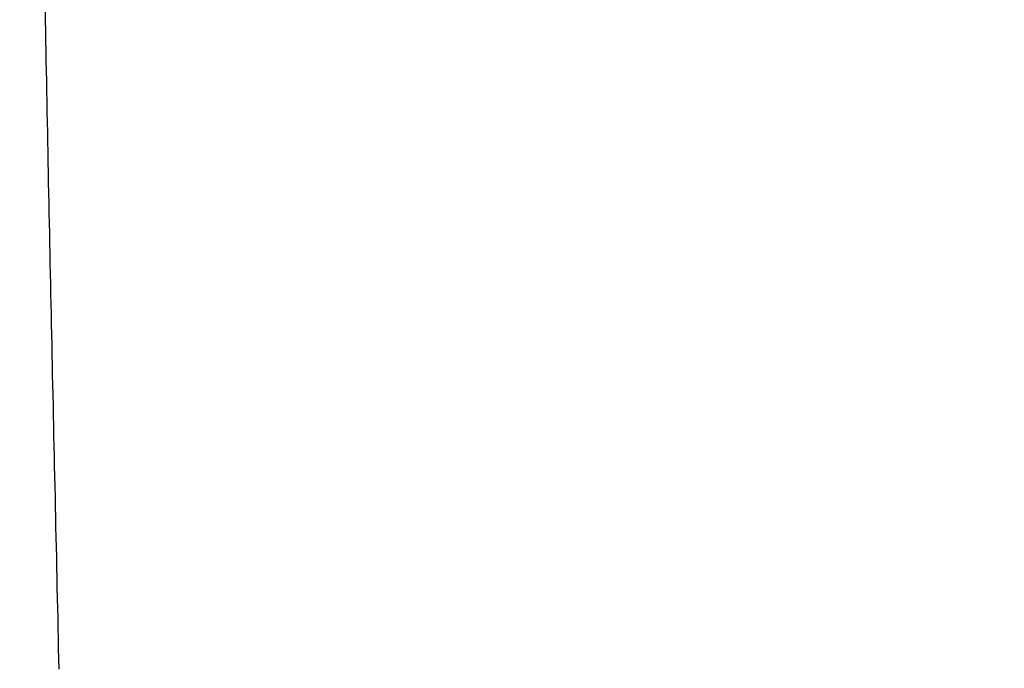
# Model space of a CAD drawing. Header units: millimetres. Extents: x 11979 to 37895, y 18730 to 47884.
# Tile 527 of 656: x 36250.087 to 36251.339, y 43867.049 to 43867.873. Entities that reach past the tile are written whole.
import ezdxf

# ---------------------------------------------------------------- set-up
doc = ezdxf.new("R2010")
doc.units = ezdxf.units.MM
for name, color, linetype in [('-LI-WIDOK', 2, 'Continuous'), ('-WYMIAR', 8, 'Continuous'), ('PROJEKTOWANE', 5, 'Continuous')]:
    doc.layers.add(name, color=color, linetype=linetype)
doc.styles.get("Standard").update_dxf_attribs({"font": 'arial.ttf'})
doc.dimstyles.new('CZA-KROPKA-50', dxfattribs={"dimtxt": 12, "dimasz": 1, "dimexe": 2, "dimexo": 25, "dimgap": 4, "dimtad": 1, "dimdec": 1, "dimrnd": 0.5, "dimzin": 9, "dimdsep": 46, "dimtxsty": 'Standard', "dimblk": 'CZA-KROPKA', "dimblk1": 'CZA-KROPKA', "dimblk2": 'CZA-KROPKA', "dimsah": 1, "dimcen": -20, "dimse1": 1, "dimse2": 1, "dimclrd": 8, "dimclre": 8, "dimclrt": 9, "dimadec": 0, "dimazin": 0, "dimtfac": 1, "dimtdec": 1, "dimtmove": 1, "dimatfit": 3, "dimldrblk": 'CZA-KROPKA', "dimfxl": 1, "dimtolj": 1, "dimtzin": 9, "dimarcsym": 0})

# ---------------------------------------------------------------- blocks, each defined once
blk = doc.blocks.new('CZA-KROPKA')
at = {"layer": '-WYMIAR', "linetype": 'ByBlock'}
for p, q in [((0, 10), (0, -10)), ((5, 0), (-5, 0))]:
    blk.add_line(p, q, dxfattribs=at)
at = {"layer": '-WYMIAR', "linetype": 'ByBlock', "const_width": 2.5}
blk.add_lwpolyline([(-1.25, 0, 1), (1.25, 0, 1)], format="xyb", close=True, dxfattribs=at)
blk = doc.blocks.new('*D2741')
at = {"layer": '-LI-WIDOK', "color": 8, "lineweight": -2}
blk.add_line((36466.8966, 45107.4301), (36466.8966, 43687.4301), dxfattribs=at)
at = {"layer": 'Defpoints', "color": 0}
for p in [(35203.3994, 45108.4301), (36312.9262, 43686.4301), (36466.8966, 43686.4301)]:
    blk.add_point(p, dxfattribs=at)
at = {"layer": '-LI-WIDOK', "color": 8, "lineweight": -2}
for p, rotation in [((36466.8966, 45108.4301), 90), ((36466.8966, 43686.4301), 270)]:
    blk.add_blockref('CZA-KROPKA', p, dxfattribs=dict(at, rotation=rotation))
at = {"layer": '-LI-WIDOK', "color": 9, "insert": (36456.872, 44397.4301), "char_height": 12, "attachment_point": 5, "rotation": 90}
blk.add_mtext('\\A1;1422', dxfattribs=at)
blk = doc.blocks.new('*D2762')
at = {"layer": '-LI-WIDOK', "color": 8, "lineweight": -2}
blk.add_line((34613.9262, 43532.4629), (36311.9262, 43532.4629), dxfattribs=at)
at = {"layer": 'Defpoints', "color": 0}
for p in [(34612.9262, 43960.4735), (36312.9262, 43636.4735), (36312.9262, 43532.4629)]:
    blk.add_point(p, dxfattribs=at)
at = {"layer": '-LI-WIDOK', "color": 8, "lineweight": -2, "rotation": 180}
blk.add_blockref('CZA-KROPKA', (34612.9262, 43532.4629), dxfattribs=at)
at = {"layer": '-LI-WIDOK', "color": 8, "lineweight": -2}
blk.add_blockref('CZA-KROPKA', (36312.9262, 43532.4629), dxfattribs=at)
at = {"layer": '-LI-WIDOK', "color": 9, "insert": (35462.9262, 43542.5898), "char_height": 12, "attachment_point": 5}
blk.add_mtext('\\A1;1700', dxfattribs=at)
blk = doc.blocks.new('*D2763')
at = {"layer": '-LI-WIDOK', "color": 8, "lineweight": -2}
blk.add_line((34132.9262, 43502.2041), (36311.9262, 43502.2041), dxfattribs=at)
at = {"layer": 'Defpoints', "color": 0}
for p in [(34131.9262, 43960.4735), (36312.9262, 43636.4735), (36312.9262, 43502.2041)]:
    blk.add_point(p, dxfattribs=at)
at = {"layer": '-LI-WIDOK', "color": 8, "lineweight": -2, "rotation": 180}
blk.add_blockref('CZA-KROPKA', (34131.9262, 43502.2041), dxfattribs=at)
at = {"layer": '-LI-WIDOK', "color": 8, "lineweight": -2}
blk.add_blockref('CZA-KROPKA', (36312.9262, 43502.2041), dxfattribs=at)
at = {"layer": '-LI-WIDOK', "color": 9, "insert": (35222.4262, 43512.331), "char_height": 12, "attachment_point": 5}
blk.add_mtext('\\A1;2181', dxfattribs=at)
blk = doc.blocks.new('Pisuar NOVA PRO ze zintegrowanym ceramicznym sitkiem')
blk.add_polyline3d([(-0.023817, -0.24789, 0), (-0.023687, -0.247893, 0), (-0.023557, -0.247896, 0), (-0.023427, -0.247899, 0), (-0.023297, -0.247901, 0), (-0.023167, -0.247904, 0), (-0.023047, -0.247907, 0), (-0.022917, -0.24791, 0), (-0.022787, -0.247913, 0), (-0.022657, -0.247916, 0), (-0.022527, -0.247918, 0), (-0.022397, -0.247921, 0), (-0.022267, -0.247924, 0), (-0.022137, -0.247927, 0), (-0.022017, -0.24793, 0), (-0.021887, -0.247933, 0), (-0.021757, -0.247935, 0), (-0.021627, -0.247938, 0), (-0.021497, -0.247941, 0), (-0.021367, -0.247944, 0), (-0.021237, -0.247947, 0), (-0.021107, -0.247949, 0), (-0.020987, -0.247952, 0), (-0.020857, -0.247955, 0), (-0.020727, -0.247958, 0), (-0.020597, -0.247961, 0), (-0.020467, -0.247963, 0), (-0.020337, -0.247966, 0), (-0.020207, -0.247969, 0), (-0.020087, -0.247972, 0), (-0.019957, -0.247975, 0), (-0.019827, -0.247977, 0), (-0.019697, -0.24798, 0), (-0.019567, -0.247983, 0), (-0.019437, -0.247986, 0), (-0.019307, -0.247988, 0), (-0.019177, -0.247991, 0), (-0.019057, -0.247994, 0), (-0.018927, -0.247996, 0), (-0.018797, -0.247999, 0), (-0.018667, -0.248002, 0), (-0.018537, -0.248004, 0), (-0.018407, -0.248007, 0), (-0.018277, -0.24801, 0), (-0.018147, -0.248012, 0), (-0.018027, -0.248015, 0), (-0.017897, -0.248018, 0), (-0.017767, -0.24802, 0), (-0.017637, -0.248023, 0), (-0.017507, -0.248025, 0), (-0.017377, -0.248028, 0), (-0.017247, -0.24803, 0), (-0.017117, -0.248033, 0), (-0.016997, -0.248035, 0), (-0.016867, -0.248038, 0), (-0.016737, -0.24804, 0), (-0.016607, -0.248043, 0), (-0.016477, -0.248045, 0), (-0.016347, -0.248048, 0), (-0.016217, -0.24805, 0), (-0.016087, -0.248053, 0), (-0.015967, -0.248055, 0), (-0.015837, -0.248057, 0), (-0.015707, -0.24806, 0), (-0.015577, -0.248062, 0), (-0.015447, -0.248065, 0)])

msp = doc.modelspace()

# ---------------------------------------------------------------- block references
at = {"layer": 'PROJEKTOWANE', "xscale": -100, "yscale": 100, "zscale": 100, "rotation": 270.0000000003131}
msp.add_blockref('Pisuar NOVA PRO ze zintegrowanym ceramicznym sitkiem', (36274.9262, 43869.4298), dxfattribs=at)

# ---------------------------------------------------------------- dimensions: what is measured, and where the dimension line sits
at = {"layer": '-LI-WIDOK'}
dim = msp.add_linear_dim(base=(36466.8966, 43686.4301), p1=(35203.3994, 45108.4301), p2=(36312.9262, 43686.4301), angle=90, dimstyle='CZA-KROPKA-50', override={"dimfxl": 0, "dimfxlon": 1}, dxfattribs=at)
dim.commit()
dim.dimension.update_dxf_attribs({"geometry": '*D2741', "text_midpoint": (36456.872, 44397.4301)})
for base, p1, picture, middle in [((36312.9262, 43502.2041), (34131.9262, 43960.4735), '*D2763', (35222.4262, 43512.331)), ((36312.9262, 43532.4629), (34612.9262, 43960.4735), '*D2762', (35462.9262, 43542.5898))]:
    dim = msp.add_linear_dim(base=base, p1=p1, p2=(36312.9262, 43636.4735), dimstyle='CZA-KROPKA-50', override={"dimfxl": 0, "dimfxlon": 1}, dxfattribs=at)
    dim.commit()
    dim.dimension.update_dxf_attribs({"geometry": picture, "text_midpoint": middle})

doc.saveas('drawing.dxf')
